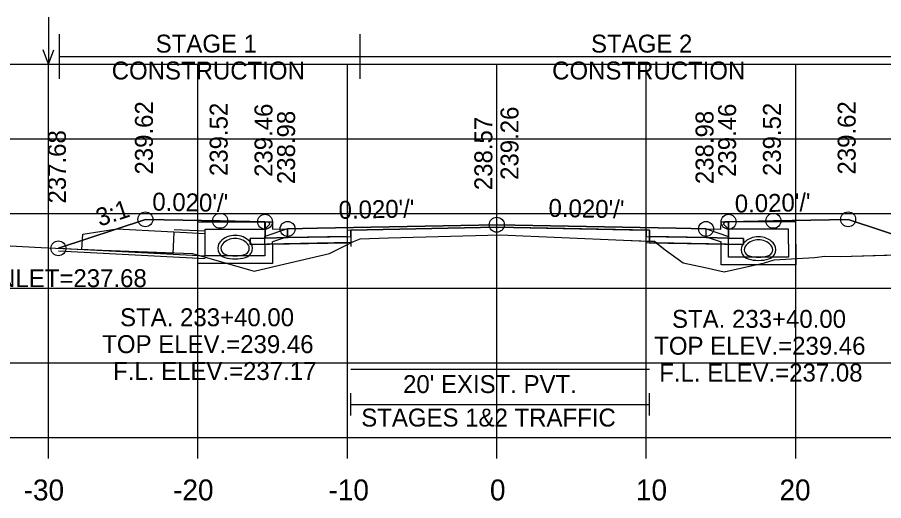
# Model space of a CAD drawing. Extents: x 1369627 to 1374022, y 380035 to 398173.
# Drawn here: x 1372066.4 to 1372124.4, y 387858.7 to 387891.1 of the extents above; entities that cross this region are included whole.
import ezdxf

# ---------------------------------------------------------------- set-up
doc = ezdxf.new("R2010")
doc.units = 0
for name, color, linetype in [('Default', 7, 'Continuous'), ('R_Alt Surface', 7, 'Continuous'), ('R_Axis', 7, 'Continuous'), ('R_Axis Annot', 7, 'Continuous'), ('R_Border Notes', 7, 'Continuous'), ('R_Drive', 7, 'Continuous'), ('R_Exist Surface', 7, 'Continuous'), ('R_Fin Surface', 7, 'Continuous'), ('R_Grid', 7, 'Continuous'), ('R_MOT', 7, 'Continuous'), ('R_No Plot', 7, 'Continuous'), ('R_Water', 7, 'Continuous'), ('R_Water Annot', 7, 'Continuous'), ('R_Xsect Elev', 7, 'Continuous'), ('R_Xsect Slope', 7, 'Continuous'), ('T_Vehicle Path Rt', 7, 'Continuous')]:
    doc.layers.add(name, color=color, linetype=linetype)

msp = doc.modelspace()

# ---------------------------------------------------------------- linework, layer by layer
at = {"layer": 'Default'}
for p, q in [((1372088.754, 387864.404), (1372088.754, 387865.904)), ((1372108.754, 387864.404), (1372108.754, 387865.904)), ((1372088.754, 387865.154), (1372108.754, 387865.154))]:
    msp.add_line(p, q, dxfattribs=at)
for points in [[(1372083.02, 387877.383), (1372083.52, 387877.383), (1372083.53, 387876.883), (1372084.53, 387876.903), (1372084.53, 387876.317), (1372083.03, 387876.287)], [(1372113.53, 387876.883), (1372113.54, 387877.383), (1372114.04, 387877.383), (1372114.03, 387876.287), (1372112.53, 387876.317), (1372112.53, 387876.903)]]:
    msp.add_lwpolyline(points, close=True, dxfattribs=at)
at = {"layer": 'R_Alt Surface'}
msp.add_lwpolyline([(1372083.03, 387877.384), (1372083.03, 387876.287), (1372084.53, 387876.317), (1372088.754, 387876.401), (1372088.754, 387876.818), (1372098.53, 387877.013), (1372108.754, 387876.809), (1372108.754, 387876.392), (1372112.53, 387876.317), (1372114.03, 387876.287), (1372114.031, 387877.384)], dxfattribs=at)
for points in [[(1372082.03, 387876.267), (1372083.03, 387876.287), (1372084.53, 387876.317), (1372088.754, 387876.401), (1372088.754, 387875.984), (1372082.03, 387875.85)], [(1372115.03, 387876.267), (1372114.03, 387876.287), (1372112.53, 387876.317), (1372108.754, 387876.392), (1372108.754, 387875.975), (1372115.03, 387875.85)]]:
    msp.add_lwpolyline(points, close=True, dxfattribs=at)
at = {"layer": 'R_Axis'}
for p, q in [((1371948.53, 387862.927), (1372248.53, 387862.927)), ((1372068.53, 387861.527), (1372068.53, 387862.927)), ((1372078.53, 387861.527), (1372078.53, 387862.927)), ((1372088.53, 387861.527), (1372088.53, 387862.927)), ((1372098.53, 387861.527), (1372098.53, 387862.927)), ((1372108.53, 387861.527), (1372108.53, 387862.927)), ((1372118.53, 387861.527), (1372118.53, 387862.927))]:
    msp.add_line(p, q, dxfattribs=at)
at = {"layer": 'R_Drive'}
msp.add_line((1372069.197, 387875.603), (1372079.02, 387875.097), dxfattribs=at)
for centre, radius, start, end in [((1372080.507, 387875.608), 0.646, 136.35152, 253.95293), ((1372080.507, 387875.607), 0.646, 136.35152, 253.95293), ((1372081.02, 387875.119), 1.354, 43.64848, 136.35152), ((1372081.02, 387875.118), 1.354, 43.64848, 136.35152), ((1372081.02, 387875.119), 1.146, 43.64848, 136.35152), ((1372081.02, 387875.118), 1.146, 43.64848, 136.35152), ((1372081.532, 387875.608), 0.646, 286.04707, 43.64848), ((1372081.532, 387875.607), 0.646, 286.04707, 43.64848), ((1372080.507, 387875.608), 0.438, 136.35152, 253.95293), ((1372080.507, 387875.607), 0.438, 136.35152, 253.95293), ((1372081.532, 387875.608), 0.438, 286.04707, 43.64848), ((1372081.532, 387875.607), 0.438, 286.04707, 43.64848), ((1372081.02, 387877.39), 2.5, 253.95293, 286.04707), ((1372081.02, 387877.388), 2.5, 253.95293, 286.04707), ((1372081.02, 387877.39), 2.292, 253.95293, 286.04707), ((1372081.02, 387877.388), 2.292, 253.95293, 286.04707)]:
    msp.add_arc(centre, radius, start, end, dxfattribs=at)
at = {"layer": 'R_Exist Surface'}
msp.add_lwpolyline([(1372056.827, 387876.253), (1372068.039, 387875.651), (1372070.91, 387875.531), (1372078.162, 387875.251), (1372081.975, 387874.162), (1372082.303, 387874.071), (1372083.998, 387874.467), (1372087.325, 387875.266), (1372088.947, 387876.055), (1372089.38, 387876.241), (1372091.289, 387876.299), (1372098.754, 387876.504), (1372107.001, 387876.146), (1372109.082, 387876.067), (1372109.796, 387875.504), (1372110.996, 387874.64), (1372112.468, 387874.324), (1372113.74, 387874.038), (1372116.436, 387874.624), (1372117.098, 387874.833), (1372119.783, 387874.992), (1372120.479, 387875.072), (1372121.514, 387875.065), (1372136.362, 387875.476)], dxfattribs=at)
at = {"layer": 'R_Fin Surface'}
msp.add_lwpolyline([(1372069.197, 387875.603), (1372075.02, 387877.543), (1372080.02, 387877.443), (1372083.02, 387877.383), (1372083.52, 387877.383), (1372083.53, 387876.883), (1372084.53, 387876.903), (1372086.53, 387876.943), (1372098.53, 387877.183), (1372110.53, 387876.943), (1372112.53, 387876.903), (1372113.53, 387876.883), (1372113.54, 387877.383), (1372114.04, 387877.383), (1372117.04, 387877.443), (1372122.04, 387877.543), (1372128.866, 387875.268)], dxfattribs=at)
at = {"layer": 'R_Grid'}
for p, q in [((1371948.53, 387887.927), (1372248.53, 387887.927)), ((1372068.53, 387862.927), (1372068.53, 387887.927)), ((1372078.53, 387862.927), (1372078.53, 387887.927)), ((1372088.53, 387862.927), (1372088.53, 387887.927)), ((1372098.53, 387862.927), (1372098.53, 387887.927)), ((1372108.53, 387862.927), (1372108.53, 387887.927)), ((1372118.53, 387862.927), (1372118.53, 387887.927)), ((1371948.53, 387882.927), (1372248.53, 387882.927)), ((1371948.53, 387877.927), (1372248.53, 387877.927)), ((1371948.53, 387872.927), (1372248.53, 387872.927)), ((1371948.53, 387867.927), (1372248.53, 387867.927)), ((1371948.53, 387862.927), (1372248.53, 387862.927))]:
    msp.add_line(p, q, dxfattribs=at)
at = {"layer": 'R_MOT'}
for p, q in [((1372069.277, 387886.95), (1372069.277, 387889.95)), ((1372089.38, 387886.95), (1372089.38, 387889.95)), ((1372069.277, 387888.45), (1372128.786, 387888.45))]:
    msp.add_line(p, q, dxfattribs=at)
at = {"layer": 'R_No Plot'}
for p, q in [((1372076.934, 387876.872), (1372079.02, 387876.765)), ((1372069.197, 387875.436), (1372079.02, 387874.932))]:
    msp.add_line(p, q, dxfattribs=at)
for points in [[(1372083.02, 387877.383), (1372083.03, 387876.287), (1372084.53, 387876.317), (1372088.53, 387876.397), (1372088.53, 387876.813), (1372098.53, 387877.013), (1372108.53, 387876.813), (1372108.53, 387876.397), (1372112.53, 387876.317), (1372114.03, 387876.287), (1372114.04, 387877.383)], [(1372088.754, 387867.504), (1372108.754, 387867.504)]]:
    msp.add_lwpolyline(points, dxfattribs=at)
for points in [[(1372098.53, 387877.183), (1372086.53, 387876.943), (1372084.53, 387876.903), (1372084.53, 387876.317), (1372088.53, 387876.397), (1372088.53, 387876.813), (1372098.53, 387877.013), (1372108.53, 387876.813), (1372108.53, 387876.397), (1372112.53, 387876.317), (1372112.53, 387876.903), (1372110.53, 387876.943)], [(1372088.53, 387876.397), (1372084.53, 387876.317), (1372083.03, 387876.287), (1372082.03, 387876.267), (1372082.03, 387875.85), (1372088.53, 387875.98)], [(1372108.53, 387876.397), (1372112.53, 387876.317), (1372114.03, 387876.287), (1372115.03, 387876.267), (1372115.03, 387875.85), (1372108.53, 387875.98)]]:
    msp.add_lwpolyline(points, close=True, dxfattribs=at)
for centre in [(1372075.02, 387877.543), (1372080.02, 387877.443), (1372083.02, 387877.383), (1372114.04, 387877.383), (1372117.04, 387877.443), (1372122.04, 387877.543), (1372084.53, 387876.903), (1372098.53, 387877.183), (1372112.53, 387876.903), (1372069.197, 387875.603)]:
    msp.add_circle(centre, 0.5, dxfattribs=at)
at = {"layer": 'R_Water'}
for p, q in [((1372078.52, 387877.387), (1372083.27, 387877.387)), ((1372078.52, 387875.887), (1372078.52, 387877.387)), ((1372083.352, 387877.222), (1372083.02, 387876.887)), ((1372083.352, 387877.222), (1372083.27, 387877.387)), ((1372113.707, 387877.222), (1372113.79, 387877.387)), ((1372113.707, 387877.222), (1372114.04, 387876.887)), ((1372118.54, 387877.387), (1372113.79, 387877.387)), ((1372118.54, 387875.887), (1372118.54, 387877.387)), ((1372076.925, 387876.706), (1372079.02, 387876.598)), ((1372079.02, 387875.887), (1372079.02, 387876.887)), ((1372079.02, 387876.887), (1372083.02, 387876.887)), ((1372084.52, 387876.907), (1372083.02, 387876.387)), ((1372112.54, 387876.907), (1372114.04, 387876.387)), ((1372118.04, 387876.887), (1372114.04, 387876.887)), ((1372118.04, 387875.887), (1372118.04, 387876.887)), ((1372083.02, 387875.887), (1372083.02, 387876.387)), ((1372084.52, 387876.378), (1372083.52, 387876.031)), ((1372083.52, 387875.887), (1372083.52, 387876.031)), ((1372112.54, 387876.378), (1372113.54, 387876.031)), ((1372113.54, 387875.887), (1372113.54, 387876.031)), ((1372114.04, 387875.887), (1372114.04, 387876.387)), ((1372069.197, 387875.603), (1372079.02, 387875.098))]:
    msp.add_line(p, q, dxfattribs=at)
msp.add_lwpolyline([(1372076.925, 387876.706), (1372076.848, 387875.208), (1372070.773, 387875.52), (1372070.827, 387876.559), (1372073.097, 387876.902)], close=True, dxfattribs=at)
for points in [[(1372084.52, 387876.378), (1372084.52, 387876.907)], [(1372112.54, 387876.378), (1372112.54, 387876.907)], [(1372083.52, 387875.887), (1372083.52, 387874.597), (1372081.02, 387874.597), (1372078.52, 387874.597), (1372078.52, 387875.887)], [(1372083.02, 387875.887), (1372083.02, 387875.097), (1372081.02, 387875.097), (1372079.02, 387875.097), (1372079.02, 387875.887)], [(1372118.54, 387875.887), (1372118.54, 387874.504), (1372116.04, 387874.504), (1372113.54, 387874.504), (1372113.54, 387875.887)], [(1372118.04, 387875.887), (1372118.04, 387875.004), (1372116.04, 387875.004), (1372114.04, 387875.004), (1372114.04, 387875.887)]]:
    msp.add_lwpolyline(points, dxfattribs=at)
for centre, radius, start, end in [((1372115.527, 387875.514), 0.646, 136.35152, 253.95293), ((1372116.04, 387875.025), 1.354, 43.64848, 136.35152), ((1372116.04, 387875.025), 1.146, 43.64848, 136.35152), ((1372116.552, 387875.514), 0.646, 286.04707, 43.64848), ((1372115.527, 387875.514), 0.438, 136.35152, 253.95293), ((1372116.552, 387875.514), 0.438, 286.04707, 43.64848), ((1372116.04, 387877.296), 2.5, 253.95293, 286.04707), ((1372116.04, 387877.296), 2.292, 253.95293, 286.04707)]:
    msp.add_arc(centre, radius, start, end, dxfattribs=at)
at = {"layer": 'R_Water Annot'}
for p, q in [((1372068.53, 387891.069), (1372068.53, 387887.927)), ((1372068.53, 387887.927), (1372068.18, 387888.888)), ((1372068.53, 387887.927), (1372068.88, 387888.888))]:
    msp.add_line(p, q, dxfattribs=at)
at = {"layer": 'R_Xsect Elev'}
msp.add_line((1372098.53, 387876.498), (1372098.53, 387886.498), dxfattribs=at)
at = {"layer": 'T_Vehicle Path Rt'}
for p, q in [((1372083.03, 387876.287), (1372083.02, 387877.383)), ((1372114.04, 387877.383), (1372114.03, 387876.287)), ((1372088.754, 387876.401), (1372088.754, 387875.984)), ((1372088.754, 387875.984), (1372088.754, 387875.716)), ((1372088.754, 387875.961), (1372088.754, 387875.984)), ((1372088.754, 387875.984), (1372088.754, 387875.961)), ((1372108.754, 387876.08), (1372108.754, 387876.392)), ((1372108.754, 387876.08), (1372108.754, 387875.975)), ((1372108.754, 387875.975), (1372109.21, 387875.966)), ((1372109.21, 387875.966), (1372109.796, 387875.504))]:
    msp.add_line(p, q, dxfattribs=at)
for points in [[(1372083.02, 387877.383), (1372080.02, 387877.443), (1372075.02, 387877.543), (1372069.197, 387875.603)], [(1372128.866, 387875.268), (1372122.04, 387877.543), (1372117.04, 387877.443), (1372114.04, 387877.383)], [(1372108.754, 387876.392), (1372108.754, 387876.809), (1372098.53, 387877.013), (1372088.754, 387876.818), (1372088.754, 387876.401)], [(1372069.197, 387875.603), (1372070.91, 387875.531), (1372078.162, 387875.251), (1372081.975, 387874.162), (1372082.303, 387874.071), (1372083.998, 387874.467), (1372087.325, 387875.266), (1372088.754, 387875.961)], [(1372088.754, 387875.984), (1372082.03, 387875.85), (1372082.03, 387876.267), (1372083.03, 387876.287)], [(1372088.754, 387875.961), (1372088.947, 387876.055), (1372089.38, 387876.241), (1372091.289, 387876.299), (1372098.754, 387876.504), (1372107.001, 387876.146), (1372108.754, 387876.08)], [(1372109.21, 387875.966), (1372109.082, 387876.067), (1372108.754, 387876.08)], [(1372114.03, 387876.287), (1372115.03, 387876.267), (1372115.03, 387875.85), (1372109.21, 387875.966)], [(1372109.796, 387875.504), (1372110.996, 387874.64), (1372112.468, 387874.324), (1372113.74, 387874.038), (1372116.436, 387874.624), (1372117.098, 387874.833), (1372119.783, 387874.992), (1372120.479, 387875.072), (1372121.514, 387875.065), (1372128.866, 387875.268)]]:
    msp.add_lwpolyline(points, dxfattribs=at)

# ---------------------------------------------------------------- texts
at = {"layer": 'R_Axis Annot'}
for s, height, p in [("20' EXIST. PVT.", 1.2, (1372092.257, 387865.912)), ('STAGES 1&2 TRAFFIC', 1.2, (1372089.461, 387863.672)), ('-30', 1.4, (1372066.871, 387858.727)), ('-20', 1.4, (1372076.871, 387858.727)), ('-10', 1.4, (1372087.268, 387858.727)), ('0', 1.4, (1372098.072, 387858.727)), ('10', 1.4, (1372107.841, 387858.727)), ('20', 1.4, (1372117.444, 387858.727))]:
    msp.add_text(s, height=height, dxfattribs=at).set_placement(p)
at = {"layer": 'R_Border Notes'}
msp.add_text('F.L. INLET=237.68', height=1.2, dxfattribs=at).set_placement((1372061.506, 387873.003))
at = {"layer": 'R_MOT'}
for s, p in [('STAGE 1', (1372075.706, 387888.707)), ('STAGE 2', (1372104.835, 387888.707)), ('CONSTRUCTION', (1372072.763, 387886.907)), ('CONSTRUCTION', (1372102.232, 387886.907))]:
    msp.add_text(s, height=1.2, dxfattribs=at).set_placement(p)
at = {"layer": 'R_Water Annot'}
for s, p in [('STA. 233+40.00', (1372073.322, 387870.388)), ('STA. 233+40.00', (1372110.254, 387870.28)), ('TOP ELEV.=239.46', (1372072.131, 387868.588)), ('TOP ELEV.=239.46', (1372109.063, 387868.48)), ('F.L. ELEV.=237.17', (1372072.854, 387866.788)), ('F.L. ELEV.=237.08', (1372109.399, 387866.68))]:
    msp.add_text(s, height=1.2, dxfattribs=at).set_placement(p)
at = {"layer": 'R_Xsect Elev'}
for s, p in [('239.62', (1372075.52, 387880.543)), ('239.52', (1372080.52, 387880.443)), ('239.52', (1372117.54, 387880.443)), ('239.62', (1372122.54, 387880.543)), ('239.46', (1372083.52, 387880.383)), ('238.98', (1372085.03, 387879.903)), ('239.26', (1372099.981, 387880.183)), ('238.98', (1372113.03, 387879.903)), ('239.46', (1372114.54, 387880.383)), ('238.57', (1372098.23, 387879.498)), ('237.68', (1372069.697, 387878.603))]:
    msp.add_text(s, height=1.2, rotation=90, dxfattribs=at).set_placement(p)
at = {"layer": 'R_Xsect Slope'}
for s, rotation, p in [("0.020'/'", 358.85424, (1372075.47, 387878.134)), ("0.020'/'", 1.14576, (1372087.956, 387877.572)), ("0.020'/'", 358.85424, (1372101.98, 387877.714)), ("0.020'/'", 1.14576, (1372114.466, 387877.992)), ('3:1', 18.43323, (1372071.95, 387877.047))]:
    msp.add_text(s, height=1.2, rotation=rotation, dxfattribs=at).set_placement(p)

doc.saveas('drawing.dxf')
